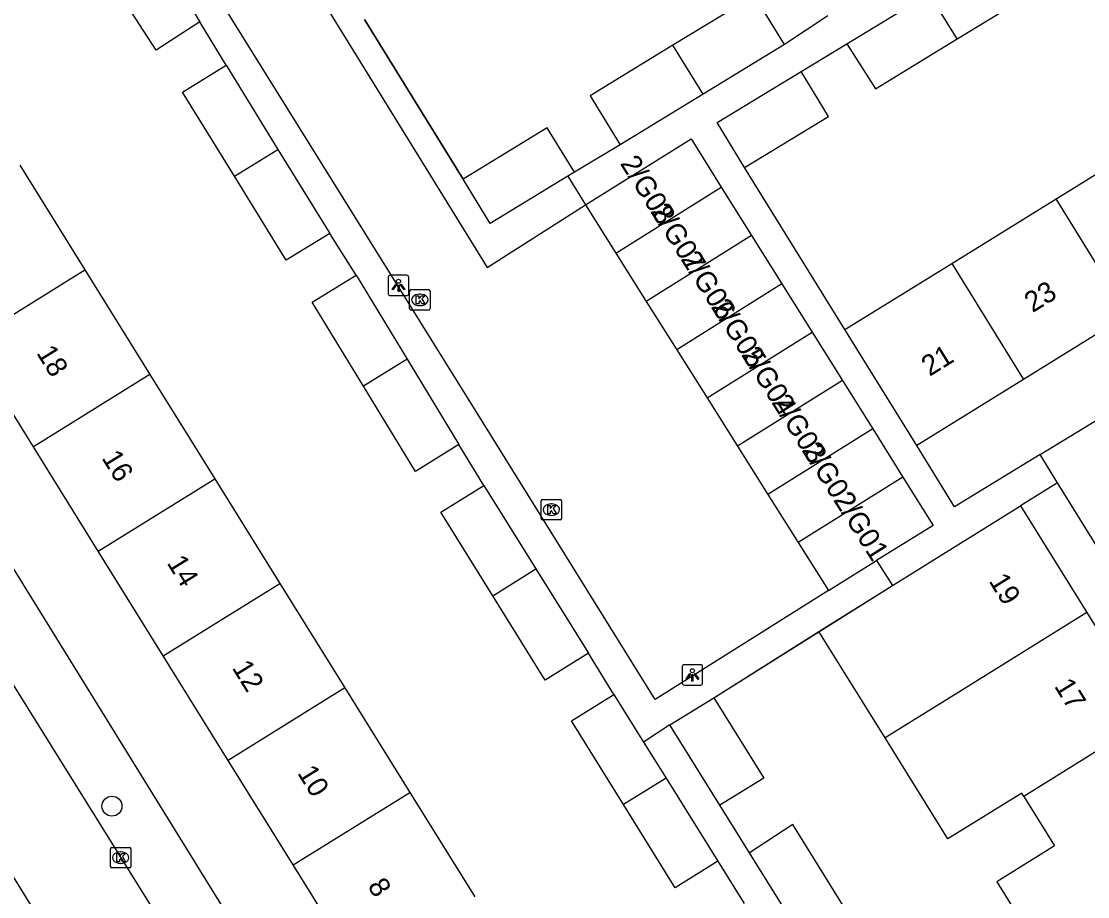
# Model space of a CAD drawing. Extents: x 160037 to 160839, y 385326 to 386441.
# Drawn here: x 160256.6 to 160308.7, y 386075.8 to 386118.5 of the extents above; entities that cross this region are included whole.
import ezdxf

# ---------------------------------------------------------------- set-up
doc = ezdxf.new("R2010")
doc.units = 0
for name, color, linetype in [('IMGEO_Boom', 7, 'Continuous'), ('IMGEO_Kolk', 7, 'Continuous'), ('IMGEO_Lichtpunt', 7, 'Continuous'), ('IMGEO_Muur', 7, 'Continuous'), ('IMGEO_Pand', 7, 'Continuous'), ('IMGEO_Pand_nummerreeks', 7, 'Continuous'), ('IMGEO_Rijbaan_lokaal_open', 7, 'Continuous'), ('IMGEO_Voetpad_open', 7, 'Continuous')]:
    doc.layers.add(name, color=color, linetype=linetype)

msp = doc.modelspace()

# ---------------------------------------------------------------- linework, layer by layer
at = {"layer": 'IMGEO_Boom'}
msp.add_circle((160261.071, 386080.199), 0.489, dxfattribs=at)
at = {"layer": 'IMGEO_Kolk'}
for p, q in [((160275.679, 386105.42), (160276.531, 386105.42)), ((160275.604, 386104.494), (160275.604, 386105.346)), ((160276.092, 386105.2), (160276.117, 386105.2)), ((160276.605, 386105.346), (160276.605, 386104.494)), ((160276.531, 386104.42), (160275.679, 386104.42)), ((160276.115, 386104.64), (160276.09, 386104.64)), ((160282.026, 386094.252), (160282.026, 386095.104)), ((160282.101, 386095.178), (160282.953, 386095.178)), ((160283.027, 386095.104), (160283.027, 386094.252)), ((160282.514, 386094.958), (160282.539, 386094.958)), ((160282.953, 386094.178), (160282.101, 386094.178)), ((160282.537, 386094.398), (160282.512, 386094.398)), ((160260.994, 386077.259), (160260.994, 386078.111)), ((160261.069, 386078.185), (160261.921, 386078.185)), ((160261.482, 386077.965), (160261.507, 386077.965)), ((160261.995, 386078.111), (160261.995, 386077.259)), ((160261.505, 386077.405), (160261.48, 386077.405)), ((160261.921, 386077.185), (160261.069, 386077.185))]:
    msp.add_line(p, q, dxfattribs=at)
for points in [[(160275.679, 386105.42), (160276.531, 386105.42)], [(160275.604, 386104.494), (160275.604, 386105.346)], [(160275.925, 386105.12), (160276.048, 386105.12), (160276.048, 386104.969), (160276.178, 386105.12), (160276.342, 386105.12), (160276.196, 386104.969), (160276.349, 386104.72), (160276.197, 386104.72), (160276.112, 386104.884), (160276.048, 386104.817), (160276.048, 386104.72), (160275.925, 386104.72), (160275.925, 386105.12)], [(160276.605, 386105.346), (160276.605, 386104.494)], [(160276.531, 386104.42), (160275.679, 386104.42)], [(160282.026, 386094.252), (160282.026, 386095.104)], [(160282.101, 386095.178), (160282.953, 386095.178)], [(160283.027, 386095.104), (160283.027, 386094.252)], [(160282.347, 386094.878), (160282.47, 386094.878), (160282.47, 386094.727), (160282.6, 386094.878), (160282.764, 386094.878), (160282.618, 386094.727), (160282.771, 386094.478), (160282.619, 386094.478), (160282.534, 386094.642), (160282.47, 386094.575), (160282.47, 386094.478), (160282.347, 386094.478), (160282.347, 386094.878)], [(160282.953, 386094.178), (160282.101, 386094.178)], [(160260.994, 386077.259), (160260.994, 386078.111)], [(160261.069, 386078.185), (160261.921, 386078.185)], [(160261.315, 386077.885), (160261.438, 386077.885), (160261.438, 386077.734), (160261.568, 386077.885), (160261.732, 386077.885), (160261.586, 386077.734), (160261.739, 386077.485), (160261.587, 386077.485), (160261.502, 386077.649), (160261.438, 386077.582), (160261.438, 386077.485), (160261.315, 386077.485), (160261.315, 386077.885)], [(160261.995, 386078.111), (160261.995, 386077.259)], [(160261.921, 386077.185), (160261.069, 386077.185)]]:
    msp.add_lwpolyline(points, dxfattribs=at)
for centre, start, end in [((160275.681, 386105.344), 91.552, 178.448), ((160275.681, 386105.344), 91.552, 178.448), ((160276.529, 386105.344), 1.552, 88.448), ((160276.529, 386105.344), 1.552, 88.448), ((160275.681, 386104.496), 181.552, 268.448), ((160275.681, 386104.496), 181.552, 268.448), ((160276.529, 386104.496), 271.552, 358.448), ((160276.529, 386104.496), 271.552, 358.448), ((160282.103, 386095.102), 91.552, 178.448), ((160282.103, 386095.102), 91.552, 178.448), ((160282.951, 386095.102), 1.552, 88.448), ((160282.951, 386095.102), 1.552, 88.448), ((160282.103, 386094.254), 181.552, 268.448), ((160282.103, 386094.254), 181.552, 268.448), ((160282.951, 386094.254), 271.552, 358.448), ((160282.951, 386094.254), 271.552, 358.448), ((160261.071, 386078.109), 91.552, 178.448), ((160261.071, 386078.109), 91.552, 178.448), ((160261.919, 386078.109), 1.552, 88.448), ((160261.919, 386078.109), 1.552, 88.448), ((160261.071, 386077.261), 181.552, 268.448), ((160261.071, 386077.261), 181.552, 268.448), ((160261.919, 386077.261), 271.552, 358.448), ((160261.919, 386077.261), 271.552, 358.448)]:
    msp.add_arc(centre, 0.0765, start, end, dxfattribs=at)
for centre, major_axis, ratio, start_param, end_param in [((160276.091, 386104.92), (-0.387, 0.002), 0.722429, 4.712389, 7.853982), ((160276.116, 386104.92), (-0.39, 0.002), 0.717154, 1.570796, 4.712389), ((160282.513, 386094.678), (-0.387, 0.002), 0.722429, 4.712389, 7.853982), ((160282.538, 386094.678), (-0.39, 0.002), 0.717154, 1.570796, 4.712389), ((160261.481, 386077.685), (-0.387, 0.002), 0.722429, 4.712389, 7.853982), ((160261.506, 386077.685), (-0.39, 0.002), 0.717154, 1.570796, 4.712389)]:
    msp.add_ellipse(centre, major_axis=major_axis, ratio=ratio, start_param=start_param, end_param=end_param, dxfattribs=at)
at = {"layer": 'IMGEO_Lichtpunt'}
for p, q in [((160274.564, 386106.031), (160274.564, 386105.224)), ((160274.564, 386106.031), (160274.564, 386105.224)), ((160275.466, 386106.126), (160274.658, 386106.126)), ((160275.466, 386106.126), (160274.658, 386106.126)), ((160275.56, 386105.224), (160275.56, 386106.031)), ((160275.56, 386105.224), (160275.56, 386106.031)), ((160274.658, 386105.13), (160275.466, 386105.13)), ((160274.658, 386105.13), (160275.466, 386105.13)), ((160288.914, 386087.012), (160288.914, 386086.205)), ((160288.914, 386087.012), (160288.914, 386086.205)), ((160289.816, 386087.107), (160289.008, 386087.107)), ((160289.816, 386087.107), (160289.008, 386087.107)), ((160289.91, 386086.205), (160289.91, 386087.012)), ((160289.91, 386086.205), (160289.91, 386087.012)), ((160289.008, 386086.111), (160289.816, 386086.111)), ((160289.008, 386086.111), (160289.816, 386086.111))]:
    msp.add_line(p, q, dxfattribs=at)
for points in [[(160274.938, 386105.695), (160274.977, 386105.667), (160274.789, 386105.405), (160274.751, 386105.432), (160274.938, 386105.695)], [(160275.04, 386105.647), (160275.087, 386105.647), (160275.087, 386105.325), (160275.04, 386105.325), (160275.04, 386105.647)], [(160275.15, 386105.667), (160275.188, 386105.694), (160275.375, 386105.432), (160275.336, 386105.404), (160275.15, 386105.667)], [(160289.288, 386086.676), (160289.327, 386086.648), (160289.139, 386086.386), (160289.101, 386086.413), (160289.288, 386086.676)], [(160289.5, 386086.648), (160289.538, 386086.675), (160289.725, 386086.413), (160289.686, 386086.385), (160289.5, 386086.648)], [(160289.39, 386086.628), (160289.437, 386086.628), (160289.437, 386086.306), (160289.39, 386086.306), (160289.39, 386086.628)]]:
    msp.add_lwpolyline(points, dxfattribs=at)
for centre in [(160275.063, 386105.829), (160289.413, 386086.81)]:
    msp.add_circle(centre, 0.0994, dxfattribs=at)
for centre, start, end in [((160274.658, 386106.031), 90, 180), ((160274.658, 386106.031), 90, 180), ((160275.466, 386106.031), 0, 90), ((160275.466, 386106.031), 0, 90), ((160274.658, 386105.224), 180, 270), ((160274.658, 386105.224), 180, 270), ((160275.466, 386105.224), 270, 0), ((160275.466, 386105.224), 270, 360), ((160289.008, 386087.012), 90, 180), ((160289.008, 386087.012), 90, 180), ((160289.816, 386087.012), 0, 90), ((160289.816, 386087.012), 0, 90), ((160289.008, 386086.205), 180, 270), ((160289.008, 386086.205), 180, 270), ((160289.816, 386086.205), 270, 0), ((160289.816, 386086.205), 270, 360)]:
    msp.add_arc(centre, 0.0946, start, end, dxfattribs=at)
at = {"layer": 'IMGEO_Muur'}
for points in [[(160273.404, 386118.612), (160278.217, 386110.82)], [(160290.453, 386085.493), (160299.185, 386090.973)]]:
    msp.add_lwpolyline(points, dxfattribs=at)
at = {"layer": 'IMGEO_Pand'}
for points in [[(160265.36, 386118.49), (160263.233, 386117.113), (160260.572, 386121.222), (160262.771, 386122.71)], [(160262.771, 386122.71), (160265.36, 386118.49)], [(160302.337, 386117.666), (160306.31, 386120.091), (160304.901, 386122.283)], [(160293.907, 386117.387), (160292.44, 386119.79), (160288.451, 386117.355)], [(160296.946, 386117.424), (160300.966, 386119.879)], [(160302.337, 386117.666), (160300.966, 386119.879)], [(160288.451, 386117.355), (160284.413, 386114.889), (160285.88, 386112.487)], [(160289.935, 386114.963), (160288.451, 386117.355)], [(160293.907, 386117.387), (160289.935, 386114.963)], [(160296.946, 386117.424), (160298.354, 386115.233), (160302.337, 386117.666)], [(160267.053, 386110.954), (160264.521, 386115.067), (160266.647, 386116.376)], [(160266.647, 386116.376), (160269.174, 386112.271)], [(160291.954, 386111.383), (160290.618, 386113.585), (160294.728, 386116.078)], [(160291.954, 386111.383), (160296.063, 386113.876), (160294.728, 386116.078)], [(160289.935, 386114.963), (160285.88, 386112.487)], [(160283.656, 386111.152), (160282.328, 386113.329), (160278.217, 386110.82)], [(160284.186, 386109.561), (160289.346, 386112.784), (160290.824, 386110.425)], [(160307.175, 386109.857), (160312.278, 386113.014)], [(160267.053, 386110.954), (160269.174, 386112.271)], [(160269.174, 386112.271), (160271.703, 386108.161)], [(160256.569, 386111.492), (160259.744, 386106.388)], [(160283.656, 386111.152), (160283.331, 386110.954)], [(160271.703, 386108.161), (160269.578, 386106.852), (160267.053, 386110.954)], [(160283.331, 386110.954), (160279.543, 386108.646), (160278.217, 386110.82)], [(160285.675, 386107.199), (160290.824, 386110.425)], [(160290.824, 386110.425), (160292.302, 386108.066)], [(160284.186, 386109.561), (160285.675, 386107.199)], [(160302.073, 386106.7), (160307.175, 386109.857)], [(160310.68, 386104.192), (160307.175, 386109.857)], [(160292.302, 386108.066), (160287.16, 386104.844)], [(160292.302, 386108.066), (160293.78, 386105.707)], [(160285.675, 386107.199), (160287.16, 386104.844)], [(160296.858, 386103.473), (160302.073, 386106.7)], [(160302.073, 386106.7), (160305.578, 386101.035)], [(160254.062, 386102.858), (160259.744, 386106.388)], [(160259.744, 386106.388), (160262.918, 386101.285)], [(160273.352, 386100.708), (160270.851, 386104.808), (160272.995, 386106.133)], [(160272.995, 386106.133), (160275.48, 386102.03)], [(160293.78, 386105.707), (160288.645, 386102.489)], [(160293.78, 386105.707), (160295.258, 386103.348)], [(160287.16, 386104.844), (160288.645, 386102.489)], [(160310.68, 386104.192), (160305.578, 386101.035)], [(160290.13, 386100.134), (160295.258, 386103.348)], [(160295.258, 386103.348), (160296.737, 386100.988)], [(160300.363, 386097.808), (160297.732, 386102.06), (160296.858, 386103.473)], [(160257.233, 386097.753), (160254.062, 386102.858)], [(160288.645, 386102.489), (160290.13, 386100.134)], [(160275.48, 386102.03), (160273.352, 386100.708)], [(160275.48, 386102.03), (160278.004, 386097.863)], [(160262.918, 386101.285), (160257.233, 386097.753)], [(160262.918, 386101.285), (160266.092, 386096.181)], [(160278.004, 386097.863), (160275.89, 386096.547), (160273.352, 386100.708)], [(160296.737, 386100.988), (160291.615, 386097.779)], [(160296.737, 386100.988), (160298.215, 386098.629)], [(160305.578, 386101.035), (160300.363, 386097.808)], [(160290.13, 386100.134), (160291.615, 386097.779)], [(160298.215, 386098.629), (160293.099, 386095.424)], [(160298.215, 386098.629), (160299.693, 386096.27)], [(160260.404, 386092.648), (160257.233, 386097.753)], [(160291.615, 386097.779), (160293.099, 386095.424)], [(160260.404, 386092.648), (160266.092, 386096.181)], [(160266.092, 386096.181), (160269.266, 386091.078)], [(160299.693, 386096.27), (160294.584, 386093.069)], [(160299.693, 386096.27), (160301.171, 386093.911), (160298.396, 386092.19)], [(160279.668, 386090.472), (160277.129, 386094.552), (160279.233, 386095.862)], [(160279.233, 386095.862), (160281.773, 386091.78)], [(160293.099, 386095.424), (160294.584, 386093.069)], [(160299.185, 386090.973), (160305.44, 386094.865)], [(160305.44, 386094.865), (160308.677, 386089.663)], [(160294.584, 386093.069), (160296.054, 386090.738)], [(160263.575, 386087.543), (160260.404, 386092.648)], [(160296.054, 386090.738), (160298.396, 386092.19)], [(160279.668, 386090.472), (160281.773, 386091.78)], [(160281.773, 386091.78), (160284.331, 386087.669)], [(160263.575, 386087.543), (160269.266, 386091.078)], [(160269.266, 386091.078), (160272.44, 386085.974)], [(160295.586, 386088.734), (160299.185, 386090.973)], [(160284.331, 386087.669), (160282.227, 386086.359), (160279.668, 386090.472)], [(160308.677, 386089.663), (160302.423, 386085.771), (160298.823, 386083.531)], [(160308.677, 386089.663), (160311.847, 386084.569)], [(160298.823, 386083.531), (160295.586, 386088.734)], [(160266.747, 386082.437), (160263.575, 386087.543)], [(160272.44, 386085.974), (160266.747, 386082.437)], [(160272.44, 386085.974), (160275.614, 386080.871)], [(160286.048, 386080.276), (160283.506, 386084.36), (160285.583, 386085.652)], [(160285.583, 386085.652), (160287.027, 386083.332)], [(160288.316, 386084.163), (160290.453, 386085.493)], [(160290.453, 386085.493), (160292.895, 386081.57), (160290.757, 386080.24)], [(160311.847, 386084.569), (160305.592, 386080.676)], [(160290.757, 386080.24), (160288.316, 386084.163)], [(160305.592, 386080.676), (160305.49, 386080.841), (160301.889, 386078.601), (160298.823, 386083.531)], [(160287.027, 386083.332), (160288.126, 386081.566)], [(160269.918, 386077.333), (160266.747, 386082.437)], [(160288.126, 386081.566), (160286.048, 386080.276)], [(160288.126, 386081.566), (160290.652, 386077.507)], [(160269.918, 386077.333), (160275.614, 386080.871)], [(160275.614, 386080.871), (160278.788, 386075.768)], [(160305.592, 386080.676), (160307.098, 386078.256), (160304.281, 386076.503), (160305.945, 386073.829)], [(160290.652, 386077.507), (160288.575, 386076.215), (160286.048, 386080.276)], [(160296.84, 386075.233), (160294.309, 386079.298), (160292.2, 386077.921)], [(160294.701, 386073.902), (160292.2, 386077.921)], [(160273.089, 386072.228), (160269.918, 386077.333)]]:
    msp.add_lwpolyline(points, dxfattribs=at)
at = {"layer": 'IMGEO_Rijbaan_lokaal_open'}
for points in [[(160265.495, 386129.026), (160279.391, 386106.507), (160284.186, 386109.561)], [(160296.054, 386090.738), (160287.601, 386085.413), (160278.486, 386100.079), (160261.874, 386126.747)], [(160240.863, 386110.791), (160249.217, 386097.394), (160272.288, 386060.355)], [(160239.198, 386104.251), (160242.526, 386098.843), (160255.179, 386078.459), (160264.42, 386063.553)]]:
    msp.add_lwpolyline(points, dxfattribs=at)
at = {"layer": 'IMGEO_Voetpad_open'}
for points in [[(160306.39, 386097.366), (160312.51, 386101.101), (160313.388, 386099.731), (160355.583, 386125.97), (160356.119, 386126.467)], [(160266.647, 386116.376), (160265.36, 386118.49)], [(160278.217, 386110.82), (160273.404, 386118.612)], [(160296.028, 386118.795), (160293.907, 386117.387)], [(160294.728, 386116.078), (160296.946, 386117.424)], [(160285.88, 386112.487), (160283.656, 386111.152)], [(160279.395, 386054.732), (160266.865, 386074.67), (160243.753, 386112.04)], [(160296.858, 386103.473), (160291.954, 386111.383)], [(160283.331, 386110.954), (160284.186, 386109.561)], [(160272.995, 386106.133), (160271.703, 386108.161)], [(160279.233, 386095.862), (160278.004, 386097.863)], [(160306.39, 386097.366), (160302.214, 386094.817), (160300.363, 386097.808)], [(160307.246, 386095.986), (160306.39, 386097.366)], [(160307.246, 386095.986), (160305.44, 386094.865)], [(160324.593, 386064.084), (160326.368, 386065.167), (160307.246, 386095.986)], [(160298.396, 386092.19), (160299.185, 386090.973)], [(160290.453, 386085.493), (160295.586, 386088.734)], [(160285.583, 386085.652), (160284.331, 386087.669)], [(160288.316, 386084.163), (160287.027, 386083.332)], [(160292.2, 386077.921), (160290.757, 386080.24)], [(160290.652, 386077.507), (160291.932, 386075.445)]]:
    msp.add_lwpolyline(points, dxfattribs=at)

# ---------------------------------------------------------------- texts
at = {"layer": 'IMGEO_Pand_nummerreeks'}
for s, rotation, p in [('2/G08', 302.3718, (160285.856, 386111.581)), ('2/G07', 302.3718, (160287.334, 386109.25)), ('2/G06', 302.3718, (160288.813, 386106.917)), ('23', 31.746, (160306.021, 386104.272)), ('2/G05', 302.3718, (160290.292, 386104.583)), ('18', 301.8479, (160257.357, 386102.33)), ('2/G04', 302.3718, (160291.771, 386102.25)), ('21', 31.746, (160300.992, 386101.16)), ('2/G03', 302.3718, (160293.25, 386099.917)), ('2/G02', 302.3718, (160294.726, 386097.589)), ('16', 301.8479, (160260.541, 386097.204)), ('2/G01', 302.3718, (160296.268, 386095.157)), ('14', 301.8479, (160263.726, 386092.077)), ('19', 301.8906, (160303.862, 386091.191)), ('12', 301.8479, (160266.909, 386086.952)), ('17', 301.8906, (160307.054, 386086.061)), ('10', 301.8479, (160270.098, 386081.82)), ('8', 301.8479, (160273.526, 386076.3))]:
    msp.add_text(s, height=1, rotation=rotation, dxfattribs=at).set_placement(p)

doc.saveas('drawing.dxf')
